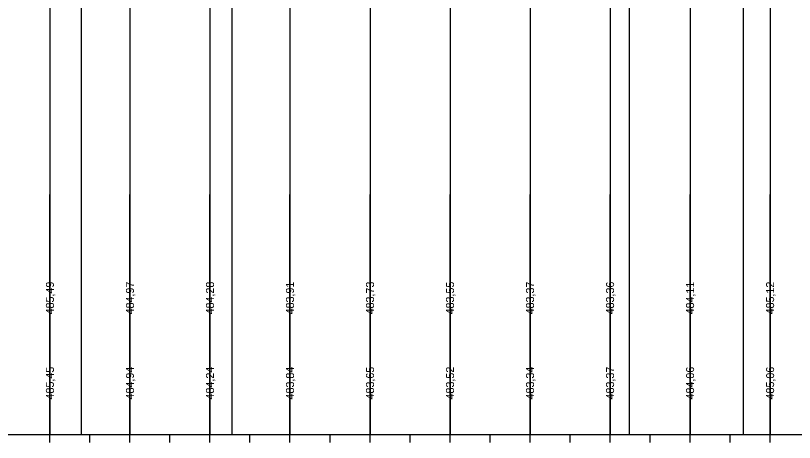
# Model space of a CAD drawing. Extents: x -632716 to -629545, y -1094726 to -1088285.
# Drawn here: x -632192 to -631997.4, y -1091017.2 to -1090910.5 of the extents above; entities that cross this region are included whole.
import ezdxf

# ---------------------------------------------------------------- set-up
doc = ezdxf.new("R2010")
doc.units = 0
for name, color, linetype in [('20', 7, 'Continuous'), ('NIVELETA_VYSKY', 7, 'Continuous'), ('REZ_TENKA', 7, 'Continuous'), ('REZ_TLUSTA', 7, 'Continuous'), ('SKLONY_NIVELETA', 7, 'Continuous'), ('TEREN_VYSKY', 7, 'Continuous')]:
    doc.layers.add(name, color=color, linetype=linetype)

msp = doc.modelspace()

# ---------------------------------------------------------------- linework, layer by layer
at = {"layer": '20'}
for points in [[(-632183.46, -1090860.27), (-632183.46, -1090965.2), (-632183.46, -1091015.2), (-632183.46, -1090955.2)], [(-632163.46, -1090865.55), (-632163.46, -1090965.2), (-632163.46, -1091015.2), (-632163.46, -1090955.2)], [(-632003.46, -1090863.98), (-632003.46, -1090965.2), (-632003.46, -1091015.2), (-632003.46, -1090955.2)], [(-632143.46, -1090872.42), (-632143.46, -1090965.2), (-632143.46, -1091015.2), (-632143.46, -1090955.2)], [(-632023.46, -1090874.05), (-632023.46, -1090965.2), (-632023.46, -1091015.2), (-632023.46, -1090955.2)], [(-632123.46, -1090876.05), (-632123.46, -1090965.2), (-632123.46, -1091015.2), (-632123.46, -1090955.2)], [(-632103.46, -1090877.87), (-632103.46, -1090965.2), (-632103.46, -1091015.2), (-632103.46, -1090955.2)], [(-632083.46, -1090879.7), (-632083.46, -1090965.2), (-632083.46, -1091015.2), (-632083.46, -1090955.2)], [(-632063.46, -1090881.52), (-632063.46, -1090965.2), (-632063.46, -1091015.2), (-632063.46, -1090955.2)], [(-632043.46, -1090881.59), (-632043.46, -1090965.2), (-632043.46, -1091015.2), (-632043.46, -1090955.2)]]:
    msp.add_lwpolyline(points, dxfattribs=at)
at = {"layer": 'REZ_TENKA'}
for p, q in [((-632173.46, -1091017.2), (-632173.46, -1091015.2)), ((-632163.46, -1091017.2), (-632163.46, -1091015.2)), ((-632153.46, -1091017.2), (-632153.46, -1091015.2)), ((-632143.46, -1091017.2), (-632143.46, -1091015.2)), ((-632133.46, -1091017.2), (-632133.46, -1091015.2)), ((-632123.46, -1091017.2), (-632123.46, -1091015.2)), ((-632113.46, -1091017.2), (-632113.46, -1091015.2)), ((-632103.46, -1091017.2), (-632103.46, -1091015.2)), ((-632093.46, -1091017.2), (-632093.46, -1091015.2)), ((-632073.46, -1091017.2), (-632073.46, -1091015.2)), ((-632063.46, -1091017.2), (-632063.46, -1091015.2)), ((-632053.46, -1091017.2), (-632053.46, -1091015.2)), ((-632043.46, -1091017.2), (-632043.46, -1091015.2)), ((-632033.46, -1091017.2), (-632033.46, -1091015.2)), ((-632023.46, -1091017.2), (-632023.46, -1091015.2)), ((-632013.46, -1091017.2), (-632013.46, -1091015.2)), ((-632003.46, -1091017.2), (-632003.46, -1091015.2))]:
    msp.add_line(p, q, dxfattribs=at)
at = {"layer": 'REZ_TLUSTA'}
for p, q in [((-632183.46, -1091017.2), (-632183.46, -1091013.2)), ((-632083.46, -1091017.2), (-632083.46, -1091013.2)), ((-632483.46, -1091015.2), (-630763.46, -1091015.2))]:
    msp.add_line(p, q, dxfattribs=at)
at = {"layer": 'SKLONY_NIVELETA'}
for p, q in [((-632175.62, -1090761.17), (-632175.62, -1091015.2)), ((-632010.21, -1090765.75), (-632010.21, -1091015.2)), ((-632137.96, -1090774.73), (-632137.96, -1091015.2)), ((-632038.72, -1090783.77), (-632038.72, -1091015.2))]:
    msp.add_line(p, q, dxfattribs=at)

# ---------------------------------------------------------------- texts
at = {"layer": 'NIVELETA_VYSKY'}
for s, p in [('485,49', (-632182.46, -1090985.2)), ('484,97', (-632162.46, -1090985.2)), ('484,28', (-632142.46, -1090985.2)), ('483,91', (-632122.46, -1090985.2)), ('483,73', (-632102.46, -1090985.2)), ('483,55', (-632082.46, -1090985.2)), ('483,37', (-632062.46, -1090985.2)), ('483,36', (-632042.46, -1090985.2)), ('484,11', (-632022.46, -1090985.2)), ('485,12', (-632002.46, -1090985.2))]:
    msp.add_text(s, height=2, rotation=90, dxfattribs=at).set_placement(p)
at = {"layer": 'TEREN_VYSKY'}
for s, p in [('485,45', (-632182.46, -1091006.46)), ('484,94', (-632162.46, -1091006.46)), ('484,24', (-632142.46, -1091006.46)), ('483,84', (-632122.46, -1091006.46)), ('483,65', (-632102.46, -1091006.46)), ('483,52', (-632082.46, -1091006.46)), ('483,34', (-632062.46, -1091006.46)), ('483,37', (-632042.46, -1091006.46)), ('484,06', (-632022.46, -1091006.46)), ('485,06', (-632002.46, -1091006.46))]:
    msp.add_text(s, height=2, rotation=90, dxfattribs=at).set_placement(p)

doc.saveas('drawing.dxf')
